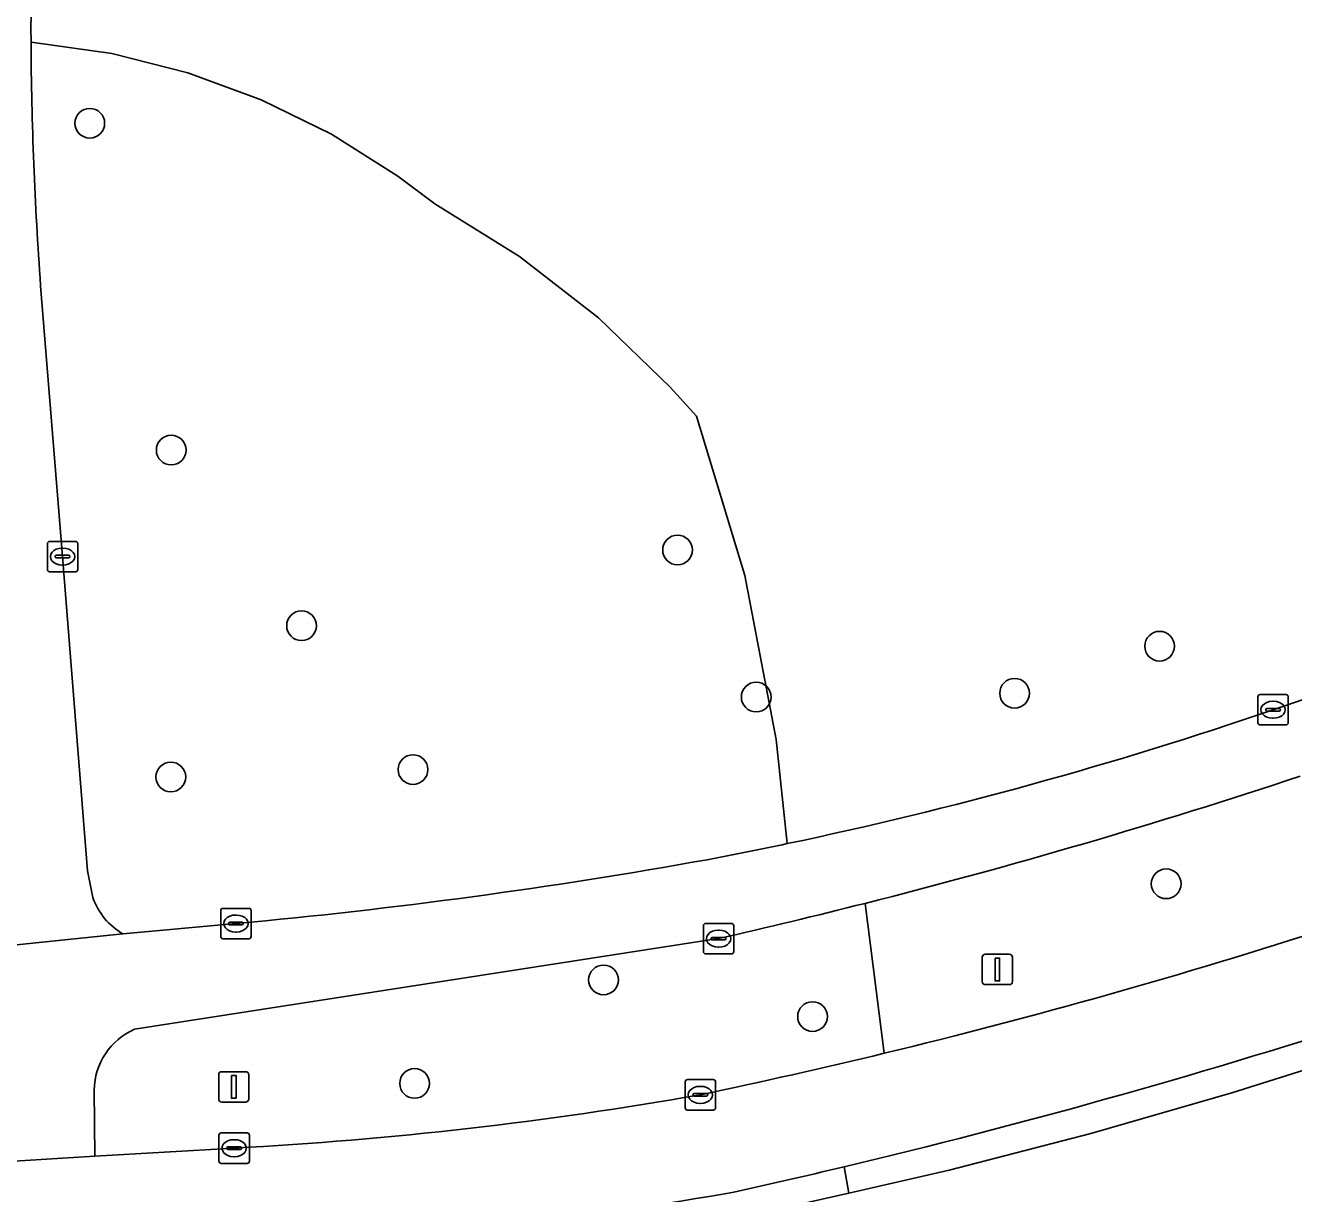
# Model space of a CAD drawing. Extents: x 160732 to 162107, y 387428 to 388479.
# Drawn here: x 160896.54 to 160938.29, y 387636.01 to 387674.46 of the extents above; entities that cross this region are included whole.
import ezdxf

# ---------------------------------------------------------------- set-up
doc = ezdxf.new("R2010")
doc.units = 0
for name, color, linetype in [('IMGEO_Berm_groen', 7, 'Continuous'), ('IMGEO_Boom', 7, 'Continuous'), ('IMGEO_Fietspad_gesloten', 7, 'Continuous'), ('IMGEO_Groenvoorziening', 7, 'Continuous'), ('IMGEO_Hek', 7, 'Continuous'), ('IMGEO_Kolk', 7, 'Continuous'), ('IMGEO_Lichtmast', 7, 'Continuous'), ('IMGEO_Voetpad_open', 7, 'Continuous')]:
    doc.layers.add(name, color=color, linetype=linetype)

msp = doc.modelspace()

# ---------------------------------------------------------------- linework, layer by layer
at = {"layer": 'IMGEO_Berm_groen'}
for points in [[(160936.259, 387639.321), (160940.861, 387640.767), (160942.428, 387641.311), (160948.17, 387643.304), (160955.817, 387646.416), (160965.887, 387650.515), (160970.807, 387652.807), (160972.542, 387653.698), (160978.13, 387656.566), (160982.069, 387658.778), (160982.52, 387659.06), (160982.298, 387659.994), (160981.993, 387659.811), (160981.687, 387659.628)], [(160924.184, 387645.559), (160924.819, 387640.625)], [(160923.495, 387636.889), (160923.649, 387636.024), (160926.955, 387636.774), (160931.623, 387637.989), (160936.259, 387639.321)], [(160919.697, 387635.127), (160923.649, 387636.024), (160923.495, 387636.889)]]:
    msp.add_lwpolyline(points, dxfattribs=at)
for centre, radius, start, end in [((160873.429, 387845.807), 206.581, 284.2228, 288.36302), ((160877.343, 387836.935), 201.969, 283.59543, 287.9284), ((160871.325, 387856.556), 225.777, 283.36003, 287.88535), ((160873.933, 387845.155), 214.082, 282.32238, 283.38586), ((160895.822, 387776.626), 142.62, 273.07701, 279.60571)]:
    msp.add_arc(centre, radius, start, end, dxfattribs=at)
at = {"layer": 'IMGEO_Boom'}
for centre in [(160898.663, 387671.235), (160901.343, 387660.477), (160918.012, 387657.189), (160905.634, 387654.698), (160933.883, 387654.023), (160929.108, 387652.475), (160920.602, 387652.35), (160909.303, 387649.96), (160901.33, 387649.718), (160934.098, 387646.203), (160915.575, 387643.039), (160922.456, 387641.832), (160909.355, 387639.634)]:
    msp.add_circle(centre, 0.489, dxfattribs=at)
at = {"layer": 'IMGEO_Fietspad_gesloten'}
msp.add_lwpolyline([(160903.415, 387637.502), (160898.827, 387637.236), (160895.64, 387637.042), (160879.965, 387636.024), (160860.547, 387634.793), (160848.116, 387634.003), (160840.887, 387633.538), (160840.902, 387633.408), (160841.097, 387630.327), (160841.135, 387630.177), (160893.797, 387633.596), (160899.138, 387633.932), (160903.478, 387634.211)], dxfattribs=at)
for centre, radius, start, end in [((160877.343, 387836.935), 201.969, 283.59543, 287.9284), ((160871.325, 387856.556), 225.777, 283.36003, 287.88535), ((160876.686, 387839.616), 204.729, 281.8602, 283.59781), ((160896.624, 387764.884), 127.562, 273.05185, 279.9947), ((160873.933, 387845.155), 214.082, 282.32238, 283.38586), ((160895.822, 387776.626), 142.62, 273.07701, 279.60571)]:
    msp.add_arc(centre, radius, start, end, dxfattribs=at)
at = {"layer": 'IMGEO_Groenvoorziening'}
for points in [[(160921.626, 387647.524), (160921.259, 387650.956), (160920.224, 387656.345), (160918.632, 387661.596), (160917.774, 387662.551), (160915.406, 387664.829), (160912.813, 387666.847), (160910.024, 387668.582), (160908.806, 387669.497), (160906.623, 387670.87), (160904.308, 387672.007), (160901.886, 387672.896), (160899.385, 387673.527), (160896.728, 387673.908)], [(160896.728, 387673.908), (160899.385, 387673.527), (160901.886, 387672.896), (160904.308, 387672.007), (160906.623, 387670.87), (160908.806, 387669.497), (160910.024, 387668.582), (160912.813, 387666.847), (160915.406, 387664.829), (160917.774, 387662.551), (160918.632, 387661.596), (160920.224, 387656.345), (160921.259, 387650.956), (160921.626, 387647.524)], [(160897.044, 387665.887), (160897.766, 387656.973), (160898.589, 387646.633), (160898.763, 387645.752)], [(160937.619, 387651.93), (160938.643, 387652.275), (160938.726, 387652.081)], [(160924.819, 387640.625), (160924.184, 387645.559)], [(160899.754, 387644.553), (160903.476, 387644.894)], [(160919.364, 387644.398), (160900.136, 387641.415)], [(160940.861, 387640.767), (160936.259, 387639.321), (160931.623, 387637.989), (160926.955, 387636.774), (160923.649, 387636.024), (160919.697, 387635.127), (160915.863, 387634.49), (160912.012, 387633.971), (160908.146, 387633.571), (160900.723, 387633.112), (160900.785, 387629.286), (160899.396, 387629.166), (160899.4, 387629.09), (160914.114, 387624.735), (160912.582, 387619.762)], [(160898.806, 387639.415), (160898.827, 387637.236), (160903.415, 387637.502)]]:
    msp.add_lwpolyline(points, dxfattribs=at)
for centre, radius, start, end in [((161015.057, 387674.518), 118.33, 176.8168, 180.29549), ((161015.13, 387674.556), 118.404, 180.31352, 184.19866), ((160893.841, 387779.608), 134.975, 281.87952, 288.92577), ((160895.493, 387771.28), 126.485, 280.70454, 281.92368), ((160886.836, 387825.964), 181.833, 275.25065, 280.1844), ((160900.879, 387646.492), 2.242, 199.2744, 239.8746), ((160873.915, 387843.668), 204.387, 282.848, 284.23787), ((160901.031, 387639.378), 2.225, 113.7074, 179.0448), ((160876.686, 387839.616), 204.729, 281.8602, 283.59781), ((160896.624, 387764.884), 127.562, 273.05185, 279.9947)]:
    msp.add_arc(centre, radius, start, end, dxfattribs=at)
at = {"layer": 'IMGEO_Hek'}
for points in [[(160923.649, 387636.024), (160926.955, 387636.774), (160931.623, 387637.989), (160936.259, 387639.321), (160940.861, 387640.767), (160942.428, 387641.311)], [(160899.396, 387629.166), (160900.785, 387629.286), (160900.723, 387633.112), (160908.146, 387633.571), (160912.012, 387633.971), (160915.863, 387634.49), (160919.697, 387635.127), (160923.649, 387636.024)]]:
    msp.add_lwpolyline(points, dxfattribs=at)
at = {"layer": 'IMGEO_Kolk'}
for p, q in [((160897.266, 387656.547), (160897.266, 387657.399)), ((160897.341, 387657.473), (160898.193, 387657.473)), ((160897.754, 387657.253), (160897.779, 387657.253)), ((160898.267, 387657.399), (160898.267, 387656.547)), ((160897.525, 387656.967), (160897.525, 387656.979)), ((160897.963, 387656.93), (160897.565, 387656.93)), ((160897.568, 387657.016), (160897.966, 387657.016)), ((160898.009, 387656.979), (160898.009, 387656.967)), ((160898.193, 387656.473), (160897.341, 387656.473)), ((160897.777, 387656.693), (160897.752, 387656.693)), ((160937.117, 387651.505), (160937.117, 387652.357)), ((160937.192, 387652.431), (160938.044, 387652.431)), ((160937.605, 387652.211), (160937.63, 387652.211)), ((160938.118, 387652.357), (160938.118, 387651.505)), ((160937.376, 387651.925), (160937.376, 387651.937)), ((160937.814, 387651.888), (160937.416, 387651.888)), ((160937.419, 387651.974), (160937.817, 387651.974)), ((160937.86, 387651.937), (160937.86, 387651.925)), ((160938.044, 387651.431), (160937.192, 387651.431)), ((160937.628, 387651.651), (160937.603, 387651.651)), ((160902.974, 387644.469), (160902.974, 387645.321)), ((160903.049, 387645.395), (160903.901, 387645.395)), ((160903.462, 387645.175), (160903.487, 387645.175)), ((160903.975, 387645.321), (160903.975, 387644.469)), ((160903.233, 387644.889), (160903.233, 387644.901)), ((160903.671, 387644.852), (160903.273, 387644.852)), ((160903.276, 387644.938), (160903.674, 387644.938)), ((160903.485, 387644.615), (160903.46, 387644.615)), ((160903.717, 387644.901), (160903.717, 387644.889)), ((160918.863, 387643.971), (160918.863, 387644.823)), ((160918.938, 387644.897), (160919.79, 387644.897)), ((160919.351, 387644.677), (160919.376, 387644.677)), ((160919.864, 387644.823), (160919.864, 387643.971)), ((160903.901, 387644.395), (160903.049, 387644.395)), ((160919.122, 387644.391), (160919.122, 387644.403)), ((160919.56, 387644.354), (160919.162, 387644.354)), ((160919.165, 387644.44), (160919.563, 387644.44)), ((160919.606, 387644.403), (160919.606, 387644.391)), ((160919.79, 387643.897), (160918.938, 387643.897)), ((160919.374, 387644.117), (160919.349, 387644.117)), ((160918.262, 387638.83), (160918.262, 387639.682)), ((160918.337, 387639.756), (160919.189, 387639.756)), ((160919.263, 387639.682), (160919.263, 387638.83)), ((160918.521, 387639.25), (160918.521, 387639.262)), ((160918.959, 387639.213), (160918.561, 387639.213)), ((160918.564, 387639.299), (160918.962, 387639.299)), ((160918.75, 387639.536), (160918.775, 387639.536)), ((160919.005, 387639.262), (160919.005, 387639.25)), ((160919.189, 387638.756), (160918.337, 387638.756)), ((160918.773, 387638.976), (160918.748, 387638.976)), ((160902.914, 387637.075), (160902.914, 387637.927)), ((160902.989, 387638.001), (160903.841, 387638.001)), ((160903.915, 387637.927), (160903.915, 387637.075)), ((160903.173, 387637.495), (160903.173, 387637.507)), ((160903.216, 387637.544), (160903.614, 387637.544)), ((160903.402, 387637.781), (160903.427, 387637.781)), ((160903.657, 387637.507), (160903.657, 387637.495)), ((160903.611, 387637.458), (160903.213, 387637.458)), ((160903.425, 387637.221), (160903.4, 387637.221)), ((160903.841, 387637.001), (160902.989, 387637.001))]:
    msp.add_line(p, q, dxfattribs=at)
for points in [[(160897.266, 387656.547), (160897.266, 387657.399)], [(160897.341, 387657.473), (160898.193, 387657.473)], [(160898.267, 387657.399), (160898.267, 387656.547)], [(160898.193, 387656.473), (160897.341, 387656.473)], [(160937.117, 387651.505), (160937.117, 387652.357)], [(160937.192, 387652.431), (160938.044, 387652.431)], [(160938.118, 387652.357), (160938.118, 387651.505)], [(160938.044, 387651.431), (160937.192, 387651.431)], [(160902.974, 387644.469), (160902.974, 387645.321)], [(160903.049, 387645.395), (160903.901, 387645.395)], [(160903.975, 387645.321), (160903.975, 387644.469)], [(160918.863, 387643.971), (160918.863, 387644.823)], [(160918.938, 387644.897), (160919.79, 387644.897)], [(160919.864, 387644.823), (160919.864, 387643.971)], [(160903.901, 387644.395), (160903.049, 387644.395)], [(160919.79, 387643.897), (160918.938, 387643.897)], [(160918.262, 387638.83), (160918.262, 387639.682)], [(160918.337, 387639.756), (160919.189, 387639.756)], [(160919.263, 387639.682), (160919.263, 387638.83)], [(160919.189, 387638.756), (160918.337, 387638.756)], [(160902.914, 387637.075), (160902.914, 387637.927)], [(160902.989, 387638.001), (160903.841, 387638.001)], [(160903.915, 387637.927), (160903.915, 387637.075)], [(160903.841, 387637.001), (160902.989, 387637.001)]]:
    msp.add_lwpolyline(points, dxfattribs=at)
for centre, radius, start, end in [((160897.343, 387657.397), 0.0765, 91.552, 178.448), ((160897.343, 387657.397), 0.0765, 91.552, 178.448), ((160898.191, 387657.397), 0.0765, 1.552, 88.448), ((160898.191, 387657.397), 0.0765, 1.552, 88.448), ((160897.565, 387656.976), 0.0403, 85.8775, 175.7526), ((160897.562, 387656.966), 0.0366, 178.938, 274.7102), ((160897.966, 387656.973), 0.043, 264.8664, 352.4533), ((160897.97, 387656.978), 0.0386, 1.7309, 96.639), ((160897.343, 387656.549), 0.0765, 181.552, 268.448), ((160897.343, 387656.549), 0.0765, 181.552, 268.448), ((160898.191, 387656.549), 0.0765, 271.552, 358.448), ((160898.191, 387656.549), 0.0765, 271.552, 358.448), ((160937.194, 387652.355), 0.0765, 91.552, 178.448), ((160937.194, 387652.355), 0.0765, 91.552, 178.448), ((160938.042, 387652.355), 0.0765, 1.552, 88.448), ((160938.042, 387652.355), 0.0765, 1.552, 88.448), ((160937.416, 387651.934), 0.0403, 85.8775, 175.7526), ((160937.413, 387651.924), 0.0366, 178.938, 274.7102), ((160937.817, 387651.931), 0.043, 264.8664, 352.4533), ((160937.821, 387651.936), 0.0386, 1.7309, 96.639), ((160937.194, 387651.507), 0.0765, 181.552, 268.448), ((160937.194, 387651.507), 0.0765, 181.552, 268.448), ((160938.042, 387651.507), 0.0765, 271.552, 358.448), ((160938.042, 387651.507), 0.0765, 271.552, 358.448), ((160903.051, 387645.319), 0.0765, 91.552, 178.448), ((160903.051, 387645.319), 0.0765, 91.552, 178.448), ((160903.899, 387645.319), 0.0765, 1.552, 88.448), ((160903.899, 387645.319), 0.0765, 1.552, 88.448), ((160903.273, 387644.898), 0.0403, 85.8775, 175.7526), ((160903.27, 387644.888), 0.0366, 178.938, 274.7102), ((160903.674, 387644.895), 0.043, 264.8664, 352.4533), ((160903.678, 387644.9), 0.0386, 1.7309, 96.639), ((160918.94, 387644.821), 0.0765, 91.552, 178.448), ((160918.94, 387644.821), 0.0765, 91.552, 178.448), ((160919.788, 387644.821), 0.0765, 1.552, 88.448), ((160919.788, 387644.821), 0.0765, 1.552, 88.448), ((160903.051, 387644.471), 0.0765, 181.552, 268.448), ((160903.051, 387644.471), 0.0765, 181.552, 268.448), ((160903.899, 387644.471), 0.0765, 271.552, 358.448), ((160903.899, 387644.471), 0.0765, 271.552, 358.448), ((160919.162, 387644.4), 0.0403, 85.8775, 175.7526), ((160919.159, 387644.39), 0.0366, 178.938, 274.7102), ((160919.563, 387644.397), 0.043, 264.8664, 352.4533), ((160919.567, 387644.402), 0.0386, 1.7309, 96.639), ((160918.94, 387643.973), 0.0765, 181.552, 268.448), ((160918.94, 387643.973), 0.0765, 181.552, 268.448), ((160919.788, 387643.973), 0.0765, 271.552, 358.448), ((160919.788, 387643.973), 0.0765, 271.552, 358.448), ((160918.339, 387639.68), 0.0765, 91.552, 178.448), ((160918.339, 387639.68), 0.0765, 91.552, 178.448), ((160919.187, 387639.68), 0.0765, 1.552, 88.448), ((160919.187, 387639.68), 0.0765, 1.552, 88.448), ((160918.561, 387639.259), 0.0403, 85.8775, 175.7526), ((160918.558, 387639.249), 0.0366, 178.938, 274.7102), ((160918.962, 387639.256), 0.043, 264.8664, 352.4533), ((160918.966, 387639.261), 0.0386, 1.7309, 96.639), ((160918.339, 387638.832), 0.0765, 181.552, 268.448), ((160918.339, 387638.832), 0.0765, 181.552, 268.448), ((160919.187, 387638.832), 0.0765, 271.552, 358.448), ((160919.187, 387638.832), 0.0765, 271.552, 358.448), ((160902.991, 387637.925), 0.0765, 91.552, 178.448), ((160902.991, 387637.925), 0.0765, 91.552, 178.448), ((160903.839, 387637.925), 0.0765, 1.552, 88.448), ((160903.839, 387637.925), 0.0765, 1.552, 88.448), ((160903.213, 387637.504), 0.0403, 85.8775, 175.7526), ((160903.21, 387637.494), 0.0366, 178.938, 274.7102), ((160903.614, 387637.501), 0.043, 264.8664, 352.4533), ((160903.618, 387637.506), 0.0386, 1.7309, 96.639), ((160902.991, 387637.077), 0.0765, 181.552, 268.448), ((160902.991, 387637.077), 0.0765, 181.552, 268.448), ((160903.839, 387637.077), 0.0765, 271.552, 358.448), ((160903.839, 387637.077), 0.0765, 271.552, 358.448)]:
    msp.add_arc(centre, radius, start, end, dxfattribs=at)
for centre, major_axis, ratio, start_param, end_param in [((160897.753, 387656.973), (-0.387, 0.002), 0.722429, 4.712389, 7.853982), ((160897.778, 387656.973), (-0.39, 0.002), 0.717154, 1.570796, 4.712389), ((160937.604, 387651.931), (-0.387, 0.002), 0.722429, 4.712389, 7.853982), ((160937.629, 387651.931), (-0.39, 0.002), 0.717154, 1.570796, 4.712389), ((160903.461, 387644.895), (-0.387, 0.002), 0.722429, 4.712389, 7.853982), ((160903.486, 387644.895), (-0.39, 0.002), 0.717154, 1.570796, 4.712389), ((160919.35, 387644.397), (-0.387, 0.002), 0.722429, 4.712389, 7.853982), ((160919.375, 387644.397), (-0.39, 0.002), 0.717154, 1.570796, 4.712389), ((160918.749, 387639.256), (-0.387, 0.002), 0.722429, 4.712389, 7.853982), ((160918.774, 387639.256), (-0.39, 0.002), 0.717154, 1.570796, 4.712389), ((160903.401, 387637.501), (-0.387, 0.002), 0.722429, 4.712389, 7.853982), ((160903.426, 387637.501), (-0.39, 0.002), 0.717154, 1.570796, 4.712389)]:
    msp.add_ellipse(centre, major_axis=major_axis, ratio=ratio, start_param=start_param, end_param=end_param, dxfattribs=at)
at = {"layer": 'IMGEO_Lichtmast'}
for p, q in [((160928.044, 387642.983), (160928.044, 387643.783)), ((160928.044, 387643.783), (160928.044, 387642.983)), ((160928.144, 387643.883), (160928.934, 387643.883)), ((160928.934, 387643.883), (160928.144, 387643.883)), ((160929.034, 387643.783), (160929.034, 387642.983)), ((160929.034, 387642.983), (160929.034, 387643.783)), ((160928.934, 387642.883), (160928.144, 387642.883)), ((160928.144, 387642.883), (160928.934, 387642.883)), ((160903.007, 387640.019), (160903.797, 387640.019)), ((160903.797, 387640.019), (160903.007, 387640.019)), ((160902.907, 387639.119), (160902.907, 387639.919)), ((160902.907, 387639.919), (160902.907, 387639.119)), ((160903.897, 387639.919), (160903.897, 387639.119)), ((160903.897, 387639.119), (160903.897, 387639.919)), ((160903.797, 387639.019), (160903.007, 387639.019)), ((160903.007, 387639.019), (160903.797, 387639.019))]:
    msp.add_line(p, q, dxfattribs=at)
for points in [[(160928.464, 387643.758), (160928.614, 387643.758), (160928.614, 387643.008), (160928.464, 387643.008), (160928.464, 387643.758)], [(160903.327, 387639.894), (160903.477, 387639.894), (160903.477, 387639.144), (160903.327, 387639.144), (160903.327, 387639.894)]]:
    msp.add_lwpolyline(points, dxfattribs=at)
for centre, start, end in [((160928.144, 387643.783), 90, 180), ((160928.144, 387643.783), 90, 180), ((160928.934, 387643.783), 0, 90), ((160928.934, 387643.783), 360, 90), ((160928.144, 387642.983), 180, 270), ((160928.144, 387642.983), 180, 270), ((160928.934, 387642.983), 270, 0), ((160928.934, 387642.983), 270, 0), ((160903.007, 387639.919), 90, 180), ((160903.007, 387639.919), 90, 180), ((160903.797, 387639.919), 0, 90), ((160903.797, 387639.919), 360, 90), ((160903.007, 387639.119), 180, 270), ((160903.007, 387639.119), 180, 270), ((160903.797, 387639.119), 270, 0), ((160903.797, 387639.119), 270, 0)]:
    msp.add_arc(centre, 0.1, start, end, dxfattribs=at)
at = {"layer": 'IMGEO_Voetpad_open'}
for points in [[(160898.763, 387645.752), (160898.589, 387646.633), (160897.766, 387656.973), (160897.044, 387665.887)], [(160938.726, 387652.081), (160938.643, 387652.275), (160937.619, 387651.93)], [(160903.476, 387644.894), (160899.754, 387644.553), (160894.123, 387643.969)], [(160894.123, 387643.969), (160899.754, 387644.553)], [(160900.136, 387641.415), (160919.364, 387644.398)], [(160895.603, 387638.806), (160895.64, 387637.042), (160898.827, 387637.236), (160898.806, 387639.415)]]:
    msp.add_lwpolyline(points, dxfattribs=at)
for centre, radius, start, end in [((161015.057, 387674.518), 118.33, 176.8168, 180.29549), ((161015.13, 387674.556), 118.404, 180.31352, 184.19866), ((160893.841, 387779.608), 134.975, 281.87952, 288.92577), ((160873.429, 387845.807), 206.581, 284.2228, 288.36302), ((160895.493, 387771.28), 126.485, 280.70454, 281.92368), ((160886.836, 387825.964), 181.833, 275.25065, 280.1844), ((160900.879, 387646.492), 2.242, 199.2744, 239.8746), ((160873.915, 387843.668), 204.387, 282.848, 284.23787), ((160901.031, 387639.378), 2.225, 113.7074, 179.0448)]:
    msp.add_arc(centre, radius, start, end, dxfattribs=at)

doc.saveas('drawing.dxf')
